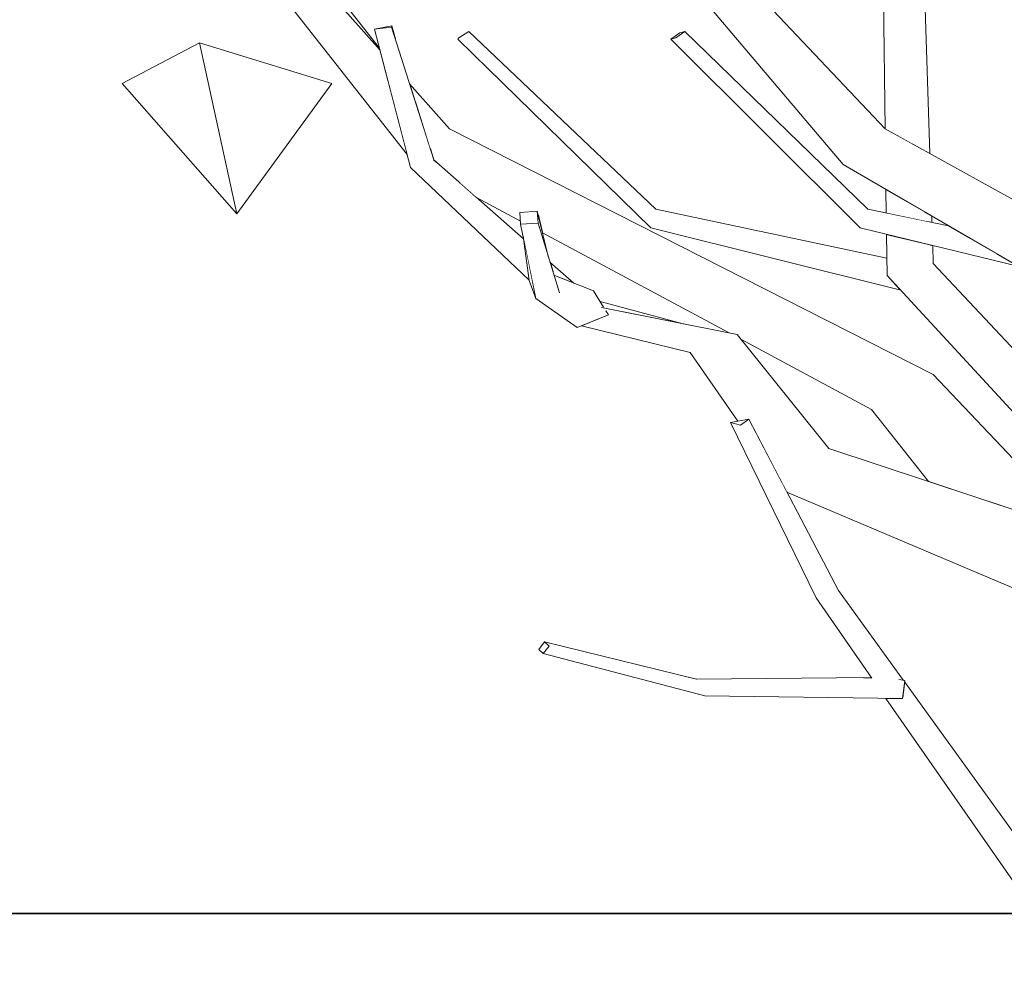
# Model space of a CAD drawing. Extents: x -289599 to -184549, y 66678 to 295474.
# Tile 348 of 656: x -262876 to -262660, y 71499 to 71710. Entities that reach past the tile are written whole.
import ezdxf

# ---------------------------------------------------------------- set-up
doc = ezdxf.new("R2010")
doc.units = 0
doc.header["$MEASUREMENT"] = 0
doc.linetypes.add('Wipeout_Contour', pattern=[1000, 0, -1000])
doc.layers.add('arch drzewa', color=8, linetype='Continuous')
doc.layers.add('Model stropy', color=8, linetype='Continuous')
doc.layers.add('arch drzewa_Nr_Pióra__4', color=8, linetype='Continuous', lineweight=9)
doc.layers.add('Model stropy_Nr_Pióra__26', color=8, linetype='Continuous', lineweight=35)

msp = doc.modelspace()

# ---------------------------------------------------------------- wipeouts: each hides what was drawn before it
at = {"color": 254, "linetype": 'Wipeout_Contour', "lineweight": 0, "ltscale": 958993.665075}
msp.add_wipeout([(-262828.62, 71666.98), (-262807.73, 71695.6), (-262836.84, 71704.54)], dxfattribs=at).dxf.layer = 'arch drzewa'
at = {"color": 254, "linetype": 'Wipeout_Contour', "lineweight": 0, "ltscale": 1278075.737688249}
msp.add_wipeout([(-262690.1, 71667.98), (-262690.95, 71665.27), (-262667.72, 71661.63), (-262672.36, 71664.33)], dxfattribs=at).dxf.layer = 'arch drzewa'
at = {"color": 254, "linetype": 'Wipeout_Contour', "lineweight": 0, "ltscale": 1597521.226536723}
msp.add_wipeout([(-262696.54, 71584.39), (-262697.35, 71581.54), (-262684.34, 71564.59), (-262683.26, 71564.82), (-262682.29, 71564.64)], dxfattribs=at).dxf.layer = 'arch drzewa'
at = {"color": 254, "linetype": 'Wipeout_Contour', "lineweight": 0, "ltscale": 1926976.399866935}
msp.add_wipeout([(-266429.89, 71363.5), (-266079.89, 71363.5), (-266079.89, 71263.5), (-260835.35, 71263.5), (-260835.35, 71513.5), (-266429.89, 71513.5)], dxfattribs=at).dxf.layer = 'Model stropy'

# ---------------------------------------------------------------- next in the draw order: wipeouts: each hides what was drawn before it
at = {"color": 254, "linetype": 'Wipeout_Contour', "lineweight": 0, "ltscale": 1917916.324780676}
msp.add_wipeout([(-262810.61, 71719.12), (-262811.86, 71719.53), (-262797.18, 71702.89), (-262797.29, 71703.3), (-262809.16, 71718.42), (-262809.44, 71718.05)], dxfattribs=at).dxf.layer = 'arch drzewa'
at = {"color": 254, "linetype": 'Wipeout_Contour', "lineweight": 0, "ltscale": 958686.224947}
msp.add_wipeout([(-262690.1, 71667.98), (-262730.25, 71706.97), (-262732.25, 71705.62)], dxfattribs=at).dxf.layer = 'arch drzewa'
at = {"color": 254, "linetype": 'Wipeout_Contour', "lineweight": 0, "ltscale": 959038.675891}
msp.add_wipeout([(-262828.62, 71666.98), (-262836.84, 71704.54), (-262853.8, 71695.6)], dxfattribs=at).dxf.layer = 'arch drzewa'
at = {"color": 254, "linetype": 'Wipeout_Contour', "lineweight": 0, "ltscale": 958537.316336}
msp.add_wipeout([(-262667.72, 71661.63), (-262690.95, 71665.27), (-262663.71, 71659.3)], dxfattribs=at).dxf.layer = 'arch drzewa'
at = {"color": 254, "linetype": 'Wipeout_Contour', "lineweight": 0, "ltscale": 958602.347205}
msp.add_wipeout([(-262696.54, 71584.39), (-262716.25, 71621.98), (-262718.02, 71620.61)], dxfattribs=at).dxf.layer = 'arch drzewa'
at = {"color": 254, "linetype": 'Wipeout_Contour', "lineweight": 0, "ltscale": 958443.189852}
msp.add_wipeout([(-262682.3, 71561.92), (-262648.92, 71518.41), (-262682, 71564.24)], dxfattribs=at).dxf.layer = 'arch drzewa'

# ---------------------------------------------------------------- next in the draw order: linework, layer by layer
at = {"layer": 'arch drzewa_Nr_Pióra__4', "linetype": 'Continuous'}
for p, q in [((-262853.8, 71695.6), (-262836.84, 71704.54)), ((-262836.84, 71704.54), (-262828.62, 71666.98)), ((-262828.62, 71666.98), (-262853.8, 71695.6))]:
    msp.add_line(p, q, dxfattribs=at)

# ---------------------------------------------------------------- next in the draw order: wipeouts: each hides what was drawn before it
at = {"color": 254, "linetype": 'Wipeout_Contour', "lineweight": 0, "ltscale": 1278605.883796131}
msp.add_wipeout([(-262818.71, 71715), (-262795.5, 71696.46), (-262797.18, 71702.89), (-262811.86, 71719.53)], dxfattribs=at).dxf.layer = 'arch drzewa'
at = {"color": 254, "linetype": 'Wipeout_Contour', "lineweight": 0, "ltscale": 1278060.087103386}
msp.add_wipeout([(-262690.95, 71665.27), (-262691.8, 71663.9), (-262661.62, 71658.08), (-262663.71, 71659.3)], dxfattribs=at).dxf.layer = 'arch drzewa'
at = {"color": 254, "linetype": 'Wipeout_Contour', "lineweight": 0, "ltscale": 1597505.571855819}
msp.add_wipeout([(-262697.35, 71581.54), (-262682.51, 71561.16), (-262684.36, 71564.4), (-262684.46, 71564.54), (-262684.34, 71564.59)], dxfattribs=at).dxf.layer = 'arch drzewa'

# ---------------------------------------------------------------- next in the draw order: wipeouts: each hides what was drawn before it
at = {"color": 254, "linetype": 'Wipeout_Contour', "lineweight": 0, "ltscale": 958638.495727}
msp.add_wipeout([(-262732.25, 71705.62), (-262690.95, 71665.27), (-262690.1, 71667.98)], dxfattribs=at).dxf.layer = 'arch drzewa'
at = {"color": 254, "linetype": 'Wipeout_Contour', "lineweight": 0, "ltscale": 958523.740798}
msp.add_wipeout([(-262691.8, 71663.9), (-262657.17, 71655.49), (-262661.62, 71658.08)], dxfattribs=at).dxf.layer = 'arch drzewa'
at = {"color": 254, "linetype": 'Wipeout_Contour', "lineweight": 0, "ltscale": 1277894.117230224}
msp.add_wipeout([(-262682.3, 71561.92), (-262682.41, 71561.02), (-262648.49, 71514.42), (-262648.92, 71518.41)], dxfattribs=at).dxf.layer = 'arch drzewa'

# ---------------------------------------------------------------- next in the draw order: wipeouts: each hides what was drawn before it
at = {"color": 254, "linetype": 'Wipeout_Contour', "lineweight": 0, "ltscale": 958688.952862}
msp.add_wipeout([(-262690.95, 71665.27), (-262732.25, 71705.62), (-262733.35, 71705.32)], dxfattribs=at).dxf.layer = 'arch drzewa'
at = {"color": 254, "linetype": 'Wipeout_Contour', "lineweight": 0, "ltscale": 1917029.836723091}
msp.add_wipeout([(-262701.46, 71582.72), (-262687.64, 71564.9), (-262685.63, 71564.52), (-262685.47, 71564.32), (-262682.51, 71561.16), (-262697.35, 71581.54)], dxfattribs=at).dxf.layer = 'arch drzewa'

# ---------------------------------------------------------------- next in the draw order: wipeouts: each hides what was drawn before it
at = {"color": 254, "linetype": 'Wipeout_Contour', "lineweight": 0, "ltscale": 958640.113967}
msp.add_wipeout([(-262733.35, 71705.32), (-262691.8, 71663.9), (-262690.95, 71665.27)], dxfattribs=at).dxf.layer = 'arch drzewa'
at = {"color": 254, "linetype": 'Wipeout_Contour', "lineweight": 0, "ltscale": 958523.761729}
msp.add_wipeout([(-262701.46, 71582.72), (-262689.22, 71565.13), (-262687.64, 71564.9)], dxfattribs=at).dxf.layer = 'arch drzewa'
at = {"color": 254, "linetype": 'Wipeout_Contour', "lineweight": 0, "ltscale": 1277988.557844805}
msp.add_wipeout([(-262684.34, 71564.59), (-262684.46, 71564.54), (-262681.96, 71564.58), (-262683.26, 71564.82)], dxfattribs=at).dxf.layer = 'arch drzewa'
at = {"color": 254, "linetype": 'Wipeout_Contour', "lineweight": 0, "ltscale": 1277938.11491852}
msp.add_wipeout([(-262682.46, 71560.63), (-262684.35, 71560.66), (-262648.49, 71514.42), (-262682.41, 71561.02)], dxfattribs=at).dxf.layer = 'arch drzewa'

# ---------------------------------------------------------------- next in the draw order: wipeouts: each hides what was drawn before it
at = {"color": 254, "linetype": 'Wipeout_Contour', "lineweight": 0, "ltscale": 1278316.524867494}
msp.add_wipeout([(-262733.35, 71705.32), (-262732.25, 71705.62), (-262730.25, 71706.97), (-262731.35, 71706.68)], dxfattribs=at).dxf.layer = 'arch drzewa'
at = {"color": 254, "linetype": 'Wipeout_Contour', "lineweight": 0, "ltscale": 1278017.831405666}
msp.add_wipeout([(-262695.48, 71677.8), (-262634.58, 71651.55), (-262640.61, 71660.41), (-262686.32, 71685.62)], dxfattribs=at).dxf.layer = 'arch drzewa'
at = {"color": 254, "linetype": 'Wipeout_Contour', "lineweight": 0, "ltscale": 958574.650179}
msp.add_wipeout([(-262718.02, 71620.61), (-262697.35, 71581.54), (-262696.54, 71584.39)], dxfattribs=at).dxf.layer = 'arch drzewa'
at = {"color": 254, "linetype": 'Wipeout_Contour', "lineweight": 0, "ltscale": 1278083.881547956}
msp.add_wipeout([(-262727.72, 71564.88), (-262725.02, 71563.9), (-262689.27, 71565.19), (-262689.32, 71565.27)], dxfattribs=at).dxf.layer = 'arch drzewa'
at = {"color": 254, "linetype": 'Wipeout_Contour', "lineweight": 0, "ltscale": 1277904.111963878}
msp.add_wipeout([(-262686.13, 71560.69), (-262654.72, 71515.54), (-262648.49, 71514.42), (-262684.35, 71560.66)], dxfattribs=at).dxf.layer = 'arch drzewa'

# ---------------------------------------------------------------- next in the draw order: linework, layer by layer
at = {"layer": 'arch drzewa_Nr_Pióra__4', "linetype": 'Continuous'}
for p, q in [((-262733.35, 71705.32), (-262731.35, 71706.68)), ((-262730.25, 71706.97), (-262732.25, 71705.62)), ((-262731.35, 71706.68), (-262730.25, 71706.97)), ((-262732.25, 71705.62), (-262733.35, 71705.32))]:
    msp.add_line(p, q, dxfattribs=at)
at = {"layer": 'Model stropy_Nr_Pióra__26', "linetype": 'Continuous'}
msp.add_line((-266429.89, 71513.5), (-260835.35, 71513.5), dxfattribs=at)

# ---------------------------------------------------------------- next in the draw order: wipeouts: each hides what was drawn before it
at = {"color": 254, "linetype": 'Wipeout_Contour', "lineweight": 0, "ltscale": 958675.852887}
msp.add_wipeout([(-262686.32, 71685.62), (-262718.32, 71719.53), (-262727, 71715)], dxfattribs=at).dxf.layer = 'arch drzewa'
at = {"color": 254, "linetype": 'Wipeout_Contour', "lineweight": 0, "ltscale": 3194684.379411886}
msp.add_wipeout([(-262695.48, 71677.8), (-262609.02, 71627.46), (-262613.43, 71636.6), (-262627.43, 71642.26), (-262627.96, 71642.04), (-262628.39, 71642.65), (-262628.57, 71642.72), (-262631.47, 71646.97), (-262631.71, 71647.31), (-262634.58, 71651.55)], dxfattribs=at).dxf.layer = 'arch drzewa'
at = {"color": 254, "linetype": 'Wipeout_Contour', "lineweight": 0, "ltscale": 958606.144772}
msp.add_wipeout([(-262697.35, 71581.54), (-262718.02, 71620.61), (-262720.28, 71621.19)], dxfattribs=at).dxf.layer = 'arch drzewa'
at = {"color": 254, "linetype": 'Wipeout_Contour', "lineweight": 0, "ltscale": 958687.725603}
msp.add_wipeout([(-262727.72, 71564.88), (-262761.06, 71573.07), (-262760.08, 71572.18)], dxfattribs=at).dxf.layer = 'arch drzewa'
at = {"color": 254, "linetype": 'Wipeout_Contour', "lineweight": 0, "ltscale": 1597545.428688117}
msp.add_wipeout([(-262725.02, 71563.9), (-262685.63, 71564.52), (-262687.64, 71564.9), (-262689.22, 71565.13), (-262689.27, 71565.19)], dxfattribs=at).dxf.layer = 'arch drzewa'

# ---------------------------------------------------------------- next in the draw order: wipeouts: each hides what was drawn before it
at = {"color": 254, "linetype": 'Wipeout_Contour', "lineweight": 0, "ltscale": 958643.770675}
msp.add_wipeout([(-262727, 71715), (-262695.48, 71677.8), (-262686.32, 71685.62)], dxfattribs=at).dxf.layer = 'arch drzewa'
at = {"color": 254, "linetype": 'Wipeout_Contour', "lineweight": 0, "ltscale": 1278063.781644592}
msp.add_wipeout([(-262677.73, 71667.46), (-262677.36, 71665.36), (-262676.02, 71665.09), (-262676.06, 71666.49)], dxfattribs=at).dxf.layer = 'arch drzewa'
at = {"color": 254, "linetype": 'Wipeout_Contour', "lineweight": 0, "ltscale": 1277984.710593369}
msp.add_wipeout([(-262675.73, 71656.11), (-262685.86, 71653.46), (-262646.37, 71622.04), (-262645.37, 71623.74)], dxfattribs=at).dxf.layer = 'arch drzewa'
at = {"color": 254, "linetype": 'Wipeout_Contour', "lineweight": 0, "ltscale": 958581.18498}
msp.add_wipeout([(-262720.28, 71621.19), (-262701.46, 71582.72), (-262697.35, 71581.54)], dxfattribs=at).dxf.layer = 'arch drzewa'
at = {"color": 254, "linetype": 'Wipeout_Contour', "lineweight": 0, "ltscale": 1278073.499020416}
msp.add_wipeout([(-262725.02, 71563.9), (-262725.85, 71561.27), (-262685.47, 71564.32), (-262685.63, 71564.52)], dxfattribs=at).dxf.layer = 'arch drzewa'

# ---------------------------------------------------------------- next in the draw order: wipeouts: each hides what was drawn before it
at = {"color": 254, "linetype": 'Wipeout_Contour', "lineweight": 0, "ltscale": 1278111.56484109}
msp.add_wipeout([(-262686.75, 71718.8), (-262680.34, 71682.33), (-262676.5, 71680.21), (-262677.73, 71719.01)], dxfattribs=at).dxf.layer = 'arch drzewa'
at = {"color": 254, "linetype": 'Wipeout_Contour', "lineweight": 0, "ltscale": 1278084.942640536}
msp.add_wipeout([(-262686.12, 71672.35), (-262686.05, 71667.15), (-262677.36, 71665.36), (-262677.73, 71667.46)], dxfattribs=at).dxf.layer = 'arch drzewa'
at = {"color": 254, "linetype": 'Wipeout_Contour', "lineweight": 0, "ltscale": 958540.47044}
msp.add_wipeout([(-262675.86, 71660.03), (-262676.45, 71660.18), (-262675.73, 71656.11)], dxfattribs=at).dxf.layer = 'arch drzewa'
at = {"color": 254, "linetype": 'Wipeout_Contour', "lineweight": 0, "ltscale": 1916897.55210879}
msp.add_wipeout([(-262685.86, 71653.46), (-262649.58, 71614.16), (-262642.14, 71614.01), (-262648.84, 71615.82), (-262649.02, 71617.54), (-262646.37, 71622.04)], dxfattribs=at).dxf.layer = 'arch drzewa'
at = {"color": 254, "linetype": 'Wipeout_Contour', "lineweight": 0, "ltscale": 958634.782295}
msp.add_wipeout([(-262716.25, 71621.98), (-262720.28, 71621.19), (-262718.02, 71620.61)], dxfattribs=at).dxf.layer = 'arch drzewa'
at = {"color": 254, "linetype": 'Wipeout_Contour', "lineweight": 0, "ltscale": 958491.67469}
msp.add_wipeout([(-262681.96, 71564.58), (-262684.46, 71564.54), (-262684.36, 71564.4)], dxfattribs=at).dxf.layer = 'arch drzewa'

# ---------------------------------------------------------------- next in the draw order: wipeouts: each hides what was drawn before it
at = {"color": 254, "linetype": 'Wipeout_Contour', "lineweight": 0, "ltscale": 958591.445753}
msp.add_wipeout([(-262686.75, 71718.8), (-262686.3, 71685.61), (-262680.34, 71682.33)], dxfattribs=at).dxf.layer = 'arch drzewa'
at = {"color": 254, "linetype": 'Wipeout_Contour', "lineweight": 0, "ltscale": 1278071.977074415}
msp.add_wipeout([(-262685.98, 71662.49), (-262685.86, 71653.46), (-262675.73, 71656.11), (-262676.45, 71660.18)], dxfattribs=at).dxf.layer = 'arch drzewa'
at = {"color": 254, "linetype": 'Wipeout_Contour', "lineweight": 0, "ltscale": 1277959.139606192}
msp.add_wipeout([(-262689.29, 71624.1), (-262645.71, 71598.01), (-262642.94, 71597.09), (-262675.72, 71631.77)], dxfattribs=at).dxf.layer = 'arch drzewa'
at = {"color": 254, "linetype": 'Wipeout_Contour', "lineweight": 0, "ltscale": 1917023.081519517}
msp.add_wipeout([(-262685.47, 71564.32), (-262725.85, 71561.27), (-262682.46, 71560.63), (-262681.96, 71564.58), (-262684.36, 71564.4), (-262682.51, 71561.16)], dxfattribs=at).dxf.layer = 'arch drzewa'

# ---------------------------------------------------------------- next in the draw order: linework, layer by layer
at = {"layer": 'arch drzewa_Nr_Pióra__4', "linetype": 'Continuous'}
for p, q in [((-262683.3, 71564.83), (-262681.96, 71564.58)), ((-262681.96, 71564.58), (-262682.46, 71560.63)), ((-262648.92, 71518.41), (-262682, 71564.24)), ((-262654.72, 71515.54), (-262686.13, 71560.69))]:
    msp.add_line(p, q, dxfattribs=at)

# ---------------------------------------------------------------- next in the draw order: wipeouts: each hides what was drawn before it
at = {"color": 254, "linetype": 'Wipeout_Contour', "lineweight": 0, "ltscale": 1278194.531690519}
msp.add_wipeout([(-262736.67, 71667.98), (-262738.1, 71665.27), (-262685.91, 71656.99), (-262685.91, 71657.3)], dxfattribs=at).dxf.layer = 'arch drzewa'
at = {"color": 254, "linetype": 'Wipeout_Contour', "lineweight": 0, "ltscale": 958487.893354}
msp.add_wipeout([(-262689.29, 71624.1), (-262676.76, 71608.28), (-262645.71, 71598.01)], dxfattribs=at).dxf.layer = 'arch drzewa'
at = {"color": 254, "linetype": 'Wipeout_Contour', "lineweight": 0, "ltscale": 958651.210777}
msp.add_wipeout([(-262760.08, 71572.18), (-262725.02, 71563.9), (-262727.72, 71564.88)], dxfattribs=at).dxf.layer = 'arch drzewa'

# ---------------------------------------------------------------- next in the draw order: wipeouts: each hides what was drawn before it
at = {"color": 254, "linetype": 'Wipeout_Contour', "lineweight": 0, "ltscale": 958823.430784}
msp.add_wipeout([(-262736.67, 71667.98), (-262777.65, 71706.97), (-262779.9, 71705.62)], dxfattribs=at).dxf.layer = 'arch drzewa'
at = {"color": 254, "linetype": 'Wipeout_Contour', "lineweight": 0, "ltscale": 1278141.501719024}
msp.add_wipeout([(-262685.91, 71656.99), (-262738.1, 71665.27), (-262685.84, 71653.44), (-262685.86, 71653.46)], dxfattribs=at).dxf.layer = 'arch drzewa'
at = {"color": 254, "linetype": 'Wipeout_Contour', "lineweight": 0, "ltscale": 2236447.990980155}
msp.add_wipeout([(-262698.63, 71615.51), (-262707.88, 71606.01), (-262707.86, 71605.97), (-262643.13, 71596.68), (-262642.85, 71597), (-262642.45, 71596.58), (-262640.57, 71596.31)], dxfattribs=at).dxf.layer = 'arch drzewa'
at = {"color": 254, "linetype": 'Wipeout_Contour', "lineweight": 0, "ltscale": 958684.497785}
msp.add_wipeout([(-262725.02, 71563.9), (-262760.08, 71572.18), (-262761.34, 71570.53)], dxfattribs=at).dxf.layer = 'arch drzewa'

# ---------------------------------------------------------------- next in the draw order: wipeouts: each hides what was drawn before it
at = {"color": 254, "linetype": 'Wipeout_Contour', "lineweight": 0, "ltscale": 1278192.458621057}
msp.add_wipeout([(-262738.1, 71665.27), (-262737.73, 71663.9), (-262685.74, 71653.33), (-262685.84, 71653.44)], dxfattribs=at).dxf.layer = 'arch drzewa'
at = {"color": 254, "linetype": 'Wipeout_Contour', "lineweight": 0, "ltscale": 1597470.406928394}
msp.add_wipeout([(-262643.09, 71596.67), (-262707.86, 71605.97), (-262707.85, 71605.96), (-262654.84, 71583.45), (-262645.23, 71594.05)], dxfattribs=at).dxf.layer = 'arch drzewa'
at = {"color": 254, "linetype": 'Wipeout_Contour', "lineweight": 0, "ltscale": 958649.425393}
msp.add_wipeout([(-262761.34, 71570.53), (-262725.85, 71561.27), (-262725.02, 71563.9)], dxfattribs=at).dxf.layer = 'arch drzewa'

# ---------------------------------------------------------------- next in the draw order: linework, layer by layer
at = {"layer": 'arch drzewa_Nr_Pióra__4', "linetype": 'Continuous'}
for p, q in [((-262689.21, 71565.11), (-262701.46, 71582.72)), ((-262682.29, 71564.64), (-262696.54, 71584.39)), ((-262689.32, 71565.27), (-262727.72, 71564.88)), ((-262682.46, 71560.63), (-262725.85, 71561.27))]:
    msp.add_line(p, q, dxfattribs=at)

# ---------------------------------------------------------------- next in the draw order: wipeouts: each hides what was drawn before it
at = {"color": 254, "linetype": 'Wipeout_Contour', "lineweight": 0, "ltscale": 958775.443931}
msp.add_wipeout([(-262779.9, 71705.62), (-262738.1, 71665.27), (-262736.67, 71667.98)], dxfattribs=at).dxf.layer = 'arch drzewa'
at = {"color": 254, "linetype": 'Wipeout_Contour', "lineweight": 0, "ltscale": 958614.069401}
msp.add_wipeout([(-262737.73, 71663.9), (-262682.87, 71650.22), (-262685.74, 71653.33)], dxfattribs=at).dxf.layer = 'arch drzewa'
at = {"color": 254, "linetype": 'Wipeout_Contour', "lineweight": 0, "ltscale": 1278297.412648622}
msp.add_wipeout([(-262761.06, 71573.07), (-262762.33, 71571.42), (-262761.34, 71570.53), (-262760.08, 71572.18)], dxfattribs=at).dxf.layer = 'arch drzewa'

# ---------------------------------------------------------------- next in the draw order: linework, layer by layer
at = {"layer": 'arch drzewa_Nr_Pióra__4', "linetype": 'Continuous'}
for p, q in [((-262762.33, 71571.42), (-262761.06, 71573.07)), ((-262760.08, 71572.18), (-262761.34, 71570.53)), ((-262761.06, 71573.07), (-262760.08, 71572.18)), ((-262727.72, 71564.88), (-262761.06, 71573.07)), ((-262761.34, 71570.53), (-262762.33, 71571.42)), ((-262725.85, 71561.27), (-262761.34, 71570.53))]:
    msp.add_line(p, q, dxfattribs=at)

# ---------------------------------------------------------------- next in the draw order: wipeouts: each hides what was drawn before it
at = {"color": 254, "linetype": 'Wipeout_Contour', "lineweight": 0, "ltscale": 958826.05251}
msp.add_wipeout([(-262738.1, 71665.27), (-262779.9, 71705.62), (-262780.08, 71705.32)], dxfattribs=at).dxf.layer = 'arch drzewa'

# ---------------------------------------------------------------- next in the draw order: wipeouts: each hides what was drawn before it
at = {"color": 254, "linetype": 'Wipeout_Contour', "lineweight": 0, "ltscale": 958775.583803}
msp.add_wipeout([(-262780.08, 71705.32), (-262737.73, 71663.9), (-262738.1, 71665.27)], dxfattribs=at).dxf.layer = 'arch drzewa'

# ---------------------------------------------------------------- next in the draw order: linework, layer by layer
at = {"layer": 'arch drzewa_Nr_Pióra__4', "linetype": 'Continuous'}
for p, q in [((-262777.65, 71706.97), (-262779.9, 71705.62)), ((-262779.9, 71705.62), (-262780.08, 71705.32))]:
    msp.add_line(p, q, dxfattribs=at)

# ---------------------------------------------------------------- next in the draw order: wipeouts: each hides what was drawn before it
at = {"color": 254, "linetype": 'Wipeout_Contour', "lineweight": 0, "ltscale": 2876417.311288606}
msp.add_wipeout([(-262786.16, 71681.25), (-262785.41, 71678.86), (-262784.87, 71678.36), (-262779.75, 71673.86), (-262763.94, 71667.46), (-262762.67, 71667.54), (-262762.51, 71666.89), (-262675.72, 71631.77), (-262781.94, 71685.62)], dxfattribs=at).dxf.layer = 'arch drzewa'

# ---------------------------------------------------------------- next in the draw order: linework, layer by layer
at = {"layer": 'arch drzewa_Nr_Pióra__4', "linetype": 'Continuous'}
for p, q in [((-262686.32, 71685.62), (-262718.32, 71719.53)), ((-262676.5, 71680.21), (-262677.73, 71719.01)), ((-262686.3, 71685.61), (-262686.75, 71718.8)), ((-262695.48, 71677.8), (-262727, 71715)), ((-262690.1, 71667.98), (-262730.25, 71706.97))]:
    msp.add_line(p, q, dxfattribs=at)

# ---------------------------------------------------------------- next in the draw order: wipeouts: each hides what was drawn before it
at = {"color": 254, "linetype": 'Wipeout_Contour', "lineweight": 0, "ltscale": 958887.251889}
msp.add_wipeout([(-262790.69, 71695.54), (-262789.45, 71691.62), (-262781.94, 71685.62)], dxfattribs=at).dxf.layer = 'arch drzewa'
at = {"color": 254, "linetype": 'Wipeout_Contour', "lineweight": 0, "ltscale": 958871.899829}
msp.add_wipeout([(-262785.41, 71678.86), (-262785.4, 71678.82), (-262784.87, 71678.36)], dxfattribs=at).dxf.layer = 'arch drzewa'
at = {"color": 254, "linetype": 'Wipeout_Contour', "lineweight": 0, "ltscale": 1598037.364672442}
msp.add_wipeout([(-262763.94, 71667.46), (-262779.75, 71673.86), (-262776.01, 71670.58), (-262766.36, 71665.4), (-262766.49, 71667.3)], dxfattribs=at).dxf.layer = 'arch drzewa'
at = {"color": 254, "linetype": 'Wipeout_Contour', "lineweight": 0, "ltscale": 2236871.643804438}
msp.add_wipeout([(-262675.72, 71631.77), (-262762.51, 71666.89), (-262761.51, 71662.81), (-262720.55, 71640.85), (-262718.79, 71640.5), (-262717.95, 71639.46), (-262689.29, 71624.1)], dxfattribs=at).dxf.layer = 'arch drzewa'
at = {"color": 254, "linetype": 'Wipeout_Contour', "lineweight": 0, "ltscale": 1278401.898287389}
msp.add_wipeout([(-262765.6, 71660.23), (-262765.5, 71660.12), (-262765.5, 71660.14), (-262765.59, 71660.22)], dxfattribs=at).dxf.layer = 'arch drzewa'

# ---------------------------------------------------------------- next in the draw order: linework, layer by layer
at = {"layer": 'arch drzewa_Nr_Pióra__4', "linetype": 'Continuous'}
for p, q in [((-262691.8, 71663.9), (-262733.35, 71705.32)), ((-262640.61, 71660.41), (-262686.32, 71685.62)), ((-262609.02, 71627.46), (-262695.48, 71677.8)), ((-262686.05, 71667.15), (-262686.12, 71672.35)), ((-262685.91, 71657.3), (-262736.67, 71667.98)), ((-262672.36, 71664.33), (-262690.1, 71667.98)), ((-262676.02, 71665.09), (-262676.06, 71666.49)), ((-262682.87, 71650.22), (-262737.73, 71663.9)), ((-262657.17, 71655.49), (-262691.8, 71663.9)), ((-262685.86, 71653.46), (-262685.98, 71662.49)), ((-262675.73, 71656.11), (-262675.86, 71660.03)), ((-262645.37, 71623.74), (-262675.73, 71656.11)), ((-262649.58, 71614.16), (-262685.86, 71653.46)), ((-262641.32, 71595.38), (-262675.72, 71631.77)), ((-262676.76, 71608.28), (-262689.29, 71624.1))]:
    msp.add_line(p, q, dxfattribs=at)

# ---------------------------------------------------------------- next in the draw order: wipeouts: each hides what was drawn before it
at = {"color": 254, "linetype": 'Wipeout_Contour', "lineweight": 0, "ltscale": 958934.494677}
msp.add_wipeout([(-262818.71, 71715), (-262791.2, 71679.99), (-262795.5, 71696.46)], dxfattribs=at).dxf.layer = 'arch drzewa'
at = {"color": 254, "linetype": 'Wipeout_Contour', "lineweight": 0, "ltscale": 958879.566532}
msp.add_wipeout([(-262781.94, 71685.62), (-262789.45, 71691.62), (-262786.16, 71681.25)], dxfattribs=at).dxf.layer = 'arch drzewa'
at = {"color": 254, "linetype": 'Wipeout_Contour', "lineweight": 0, "ltscale": 2556857.235629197}
msp.add_wipeout([(-262785.4, 71678.82), (-262790.46, 71677.15), (-262765.3, 71658.73), (-262765.5, 71660.12), (-262765.6, 71660.23), (-262765.59, 71660.22), (-262765.5, 71660.14), (-262765.69, 71661.51)], dxfattribs=at).dxf.layer = 'arch drzewa'
at = {"color": 254, "linetype": 'Wipeout_Contour', "lineweight": 0, "ltscale": 1278364.761050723}
msp.add_wipeout([(-262754.6, 71651.78), (-262759.87, 71656.4), (-262759.22, 71654.27), (-262757.26, 71652.84)], dxfattribs=at).dxf.layer = 'arch drzewa'
at = {"color": 254, "linetype": 'Wipeout_Contour', "lineweight": 0, "ltscale": 1278303.401460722}
msp.add_wipeout([(-262748.86, 71647.73), (-262748.11, 71646.54), (-262748.48, 71646.44), (-262730.64, 71642.87)], dxfattribs=at).dxf.layer = 'arch drzewa'
at = {"color": 254, "linetype": 'Wipeout_Contour', "lineweight": 0, "ltscale": 958633.996533}
msp.add_wipeout([(-262698.63, 71615.51), (-262718.79, 71640.5), (-262729.07, 71636.6)], dxfattribs=at).dxf.layer = 'arch drzewa'

# ---------------------------------------------------------------- next in the draw order: linework, layer by layer
at = {"layer": 'arch drzewa_Nr_Pióra__4', "linetype": 'Continuous'}
for p, q in [((-262807.73, 71695.6), (-262836.84, 71704.54)), ((-262828.62, 71666.98), (-262807.73, 71695.6))]:
    msp.add_line(p, q, dxfattribs=at)

# ---------------------------------------------------------------- next in the draw order: wipeouts: each hides what was drawn before it
at = {"color": 254, "linetype": 'Wipeout_Contour', "lineweight": 0, "ltscale": 958919.616969}
msp.add_wipeout([(-262794.56, 71708.25), (-262794.63, 71707.96), (-262793.81, 71705.38)], dxfattribs=at).dxf.layer = 'arch drzewa'
at = {"color": 254, "linetype": 'Wipeout_Contour', "lineweight": 0, "ltscale": 958826.461928}
msp.add_wipeout([(-262765.3, 71658.73), (-262790.46, 71677.15), (-262764.43, 71652.46)], dxfattribs=at).dxf.layer = 'arch drzewa'
at = {"color": 254, "linetype": 'Wipeout_Contour', "lineweight": 0, "ltscale": 1278367.36544831}
msp.add_wipeout([(-262759.22, 71654.27), (-262759.2, 71654.21), (-262758.09, 71653.17), (-262757.26, 71652.84)], dxfattribs=at).dxf.layer = 'arch drzewa'
at = {"color": 254, "linetype": 'Wipeout_Contour', "lineweight": 0, "ltscale": 1597871.396980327}
msp.add_wipeout([(-262747.02, 71644.82), (-262752.49, 71642.62), (-262718.79, 71640.5), (-262748.49, 71646.45), (-262747.56, 71645.67)], dxfattribs=at).dxf.layer = 'arch drzewa'
at = {"color": 254, "linetype": 'Wipeout_Contour', "lineweight": 0, "ltscale": 1597703.511992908}
msp.add_wipeout([(-262698.63, 71615.51), (-262729.07, 71636.6), (-262718.64, 71621.51), (-262716.25, 71621.98), (-262707.88, 71606.01)], dxfattribs=at).dxf.layer = 'arch drzewa'

# ---------------------------------------------------------------- next in the draw order: linework, layer by layer
at = {"layer": 'arch drzewa_Nr_Pióra__4', "linetype": 'Continuous'}
for p, q in [((-262720.28, 71621.19), (-262716.25, 71621.98)), ((-262716.25, 71621.98), (-262718.02, 71620.61)), ((-262696.54, 71584.39), (-262716.25, 71621.98)), ((-262718.02, 71620.61), (-262720.28, 71621.19)), ((-262701.46, 71582.72), (-262720.28, 71621.19)), ((-262640.57, 71596.31), (-262698.63, 71615.51)), ((-262654.74, 71583.41), (-262707.85, 71605.96))]:
    msp.add_line(p, q, dxfattribs=at)

# ---------------------------------------------------------------- next in the draw order: wipeouts: each hides what was drawn before it
at = {"color": 254, "linetype": 'Wipeout_Contour', "lineweight": 0, "ltscale": 958908.620188}
msp.add_wipeout([(-262785.4, 71678.82), (-262794.63, 71707.96), (-262798.38, 71707.49)], dxfattribs=at).dxf.layer = 'arch drzewa'
at = {"color": 254, "linetype": 'Wipeout_Contour', "lineweight": 0, "ltscale": 958776.392575}
msp.add_wipeout([(-262758.1, 71653.17), (-262759.2, 71654.21), (-262758.99, 71653.53)], dxfattribs=at).dxf.layer = 'arch drzewa'
at = {"color": 254, "linetype": 'Wipeout_Contour', "lineweight": 0, "ltscale": 1278276.678203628}
msp.add_wipeout([(-262752.49, 71642.62), (-262752.96, 71642.43), (-262729.07, 71636.6), (-262718.79, 71640.5)], dxfattribs=at).dxf.layer = 'arch drzewa'

# ---------------------------------------------------------------- next in the draw order: linework, layer by layer
at = {"layer": 'arch drzewa_Nr_Pióra__4', "linetype": 'Continuous'}
for p, q in [((-262698.63, 71615.51), (-262718.79, 71640.5)), ((-262689.29, 71624.1), (-262717.95, 71639.46)), ((-262718.64, 71621.51), (-262729.07, 71636.6))]:
    msp.add_line(p, q, dxfattribs=at)

# ---------------------------------------------------------------- next in the draw order: wipeouts: each hides what was drawn before it
at = {"color": 254, "linetype": 'Wipeout_Contour', "lineweight": 0, "ltscale": 958897.031687}
msp.add_wipeout([(-262798.38, 71707.49), (-262790.46, 71677.15), (-262785.4, 71678.82)], dxfattribs=at).dxf.layer = 'arch drzewa'
at = {"color": 254, "linetype": 'Wipeout_Contour', "lineweight": 0, "ltscale": 958765.550374}
msp.add_wipeout([(-262750.35, 71650.08), (-262758.99, 71653.53), (-262757.81, 71649.67)], dxfattribs=at).dxf.layer = 'arch drzewa'

# ---------------------------------------------------------------- next in the draw order: linework, layer by layer
at = {"layer": 'arch drzewa_Nr_Pióra__4', "linetype": 'Continuous'}
for p, q in [((-262781.94, 71685.62), (-262790.69, 71695.54)), ((-262784.87, 71678.36), (-262785.41, 71678.86)), ((-262784.84, 71678.3), (-262785.4, 71678.82))]:
    msp.add_line(p, q, dxfattribs=at)

# ---------------------------------------------------------------- next in the draw order: wipeouts: each hides what was drawn before it
at = {"color": 254, "linetype": 'Wipeout_Contour', "lineweight": 0, "ltscale": 958925.37379}
msp.add_wipeout([(-262798.38, 71707.49), (-262794.63, 71707.96), (-262794.56, 71708.25)], dxfattribs=at).dxf.layer = 'arch drzewa'
at = {"color": 254, "linetype": 'Wipeout_Contour', "lineweight": 0, "ltscale": 2237074.447744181}
msp.add_wipeout([(-262757.81, 71649.67), (-262747.02, 71644.82), (-262747.56, 71645.67), (-262748.49, 71646.45), (-262748.48, 71646.44), (-262748.11, 71646.54), (-262750.35, 71650.08)], dxfattribs=at).dxf.layer = 'arch drzewa'

# ---------------------------------------------------------------- next in the draw order: linework, layer by layer
at = {"layer": 'arch drzewa_Nr_Pióra__4', "linetype": 'Continuous'}
for p, q in [((-262797.18, 71702.89), (-262811.86, 71719.53)), ((-262797.29, 71703.3), (-262809.16, 71718.42)), ((-262791.2, 71679.99), (-262818.71, 71715)), ((-262798.38, 71707.49), (-262794.56, 71708.25)), ((-262794.56, 71708.25), (-262794.63, 71707.96)), ((-262793.81, 71705.38), (-262794.56, 71708.25)), ((-262794.63, 71707.96), (-262798.38, 71707.49)), ((-262790.46, 71677.15), (-262798.38, 71707.49)), ((-262785.4, 71678.82), (-262794.63, 71707.96))]:
    msp.add_line(p, q, dxfattribs=at)

# ---------------------------------------------------------------- next in the draw order: wipeouts: each hides what was drawn before it
at = {"color": 254, "linetype": 'Wipeout_Contour', "lineweight": 0, "ltscale": 958763.941909}
msp.add_wipeout([(-262757.81, 71649.67), (-262762.96, 71648.4), (-262747.02, 71644.82)], dxfattribs=at).dxf.layer = 'arch drzewa'

# ---------------------------------------------------------------- next in the draw order: wipeouts: each hides what was drawn before it
at = {"color": 254, "linetype": 'Wipeout_Contour', "lineweight": 0, "ltscale": 958758.433344}
msp.add_wipeout([(-262747.02, 71644.82), (-262762.96, 71648.4), (-262753.91, 71642.04)], dxfattribs=at).dxf.layer = 'arch drzewa'

# ---------------------------------------------------------------- next in the draw order: linework, layer by layer
at = {"layer": 'arch drzewa_Nr_Pióra__4', "linetype": 'Continuous'}
for p, q in [((-262750.35, 71650.08), (-262748.1, 71646.52)), ((-262730.64, 71642.87), (-262748.86, 71647.73)), ((-262718.79, 71640.5), (-262748.54, 71646.46)), ((-262747.6, 71645.72), (-262747.02, 71644.82)), ((-262747.02, 71644.82), (-262753.91, 71642.04)), ((-262729.07, 71636.6), (-262752.96, 71642.43))]:
    msp.add_line(p, q, dxfattribs=at)

# ---------------------------------------------------------------- next in the draw order: wipeouts: each hides what was drawn before it
at = {"color": 254, "linetype": 'Wipeout_Contour', "lineweight": 0, "ltscale": 958793.497242}
msp.add_wipeout([(-262765.77, 71662.11), (-262764.42, 71652.37), (-262762.96, 71648.4)], dxfattribs=at).dxf.layer = 'arch drzewa'

# ---------------------------------------------------------------- next in the draw order: wipeouts: each hides what was drawn before it
at = {"color": 254, "linetype": 'Wipeout_Contour', "lineweight": 0, "ltscale": 958792.475281}
msp.add_wipeout([(-262762.67, 71667.54), (-262762.49, 71664.98), (-262760.25, 71657.66)], dxfattribs=at).dxf.layer = 'arch drzewa'

# ---------------------------------------------------------------- next in the draw order: wipeouts: each hides what was drawn before it
at = {"color": 254, "linetype": 'Wipeout_Contour', "lineweight": 0, "ltscale": 958791.386599}
msp.add_wipeout([(-262757.81, 71649.67), (-262762.49, 71664.98), (-262766.31, 71664.74)], dxfattribs=at).dxf.layer = 'arch drzewa'

# ---------------------------------------------------------------- next in the draw order: wipeouts: each hides what was drawn before it
at = {"color": 254, "linetype": 'Wipeout_Contour', "lineweight": 0, "ltscale": 958787.463885}
msp.add_wipeout([(-262766.31, 71664.74), (-262762.96, 71648.4), (-262757.81, 71649.67)], dxfattribs=at).dxf.layer = 'arch drzewa'

# ---------------------------------------------------------------- next in the draw order: linework, layer by layer
at = {"layer": 'arch drzewa_Nr_Pióra__4', "linetype": 'Continuous'}
for p, q in [((-262720.55, 71640.85), (-262761.51, 71662.81)), ((-262764.42, 71652.37), (-262765.77, 71662.11)), ((-262754.6, 71651.78), (-262759.87, 71656.4)), ((-262762.96, 71648.4), (-262764.42, 71652.37)), ((-262750.35, 71650.08), (-262758.99, 71653.53)), ((-262762.96, 71648.4), (-262763.03, 71648.76)), ((-262753.91, 71642.04), (-262762.96, 71648.4))]:
    msp.add_line(p, q, dxfattribs=at)

# ---------------------------------------------------------------- next in the draw order: wipeouts: each hides what was drawn before it
at = {"color": 254, "linetype": 'Wipeout_Contour', "lineweight": 0, "ltscale": 1278403.561797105}
msp.add_wipeout([(-262766.31, 71664.74), (-262762.49, 71664.98), (-262762.67, 71667.54), (-262766.49, 71667.3)], dxfattribs=at).dxf.layer = 'arch drzewa'

# ---------------------------------------------------------------- next in the draw order: linework, layer by layer
at = {"layer": 'arch drzewa_Nr_Pióra__4', "linetype": 'Continuous'}
for p, q in [((-262736.67, 71667.98), (-262777.65, 71706.97)), ((-262737.73, 71663.9), (-262780.08, 71705.32)), ((-262675.72, 71631.77), (-262781.94, 71685.62)), ((-262765.69, 71661.51), (-262785.4, 71678.82)), ((-262764.43, 71652.46), (-262790.46, 71677.15)), ((-262766.36, 71665.4), (-262776.01, 71670.58)), ((-262766.49, 71667.3), (-262762.67, 71667.54)), ((-262766.31, 71664.74), (-262766.49, 71667.3)), ((-262762.67, 71667.54), (-262762.49, 71664.98)), ((-262760.25, 71657.66), (-262762.67, 71667.54)), ((-262762.49, 71664.98), (-262766.31, 71664.74)), ((-262757.81, 71649.67), (-262762.49, 71664.98)), ((-262762.96, 71648.4), (-262766.31, 71664.74))]:
    msp.add_line(p, q, dxfattribs=at)

doc.saveas('drawing.dxf')
